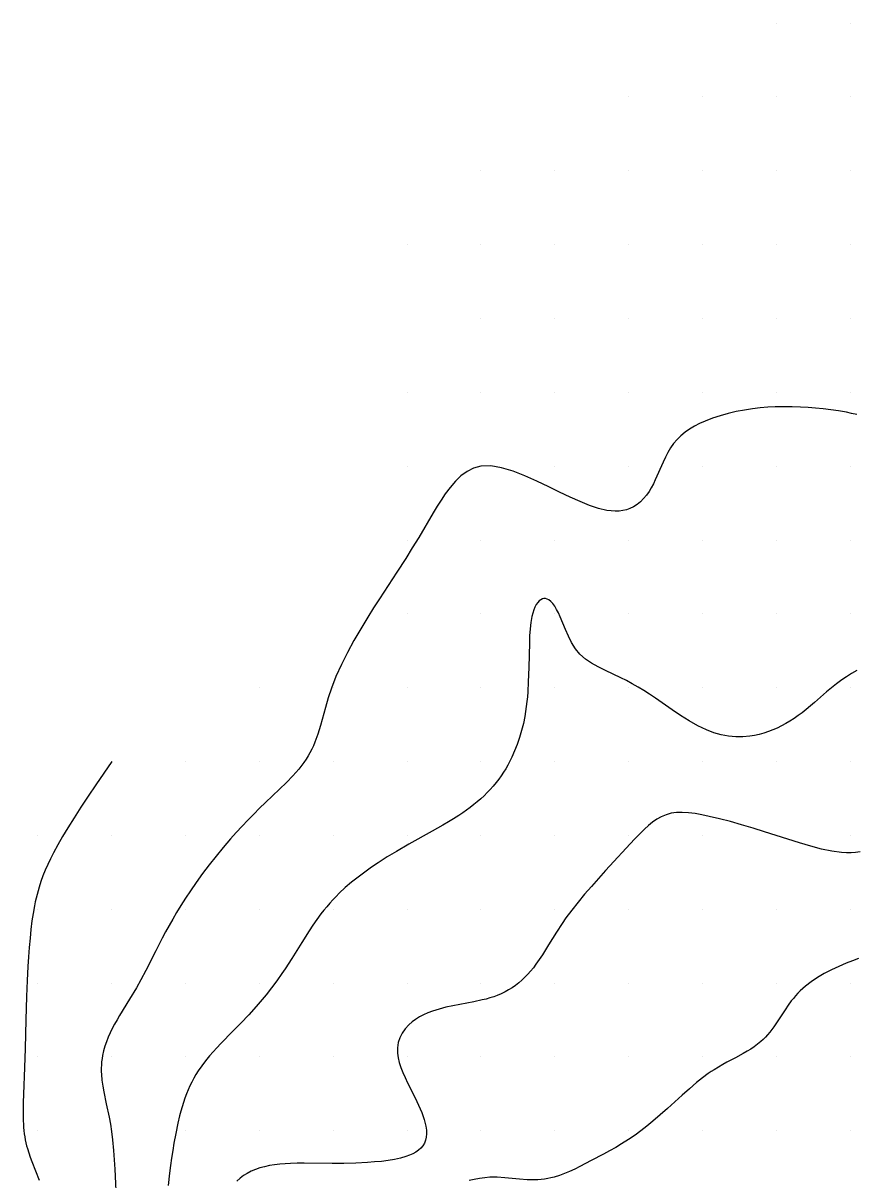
# Model space of a CAD drawing. Extents: x 2602990 to 2605851, y 618069 to 619180.
# Drawn here: x 2604124 to 2604180.4, y 618811.7 to 618890 of the extents above; entities that cross this region are included whole.
import ezdxf

# ---------------------------------------------------------------- set-up
doc = ezdxf.new("R2010")
doc.units = 0
for name, color, linetype in [('Default', 7, 'Continuous'), ('DTM Contours Minor', 7, 'Continuous'), ('Exist DTM Scan Elevation Point', 7, 'Continuous')]:
    doc.layers.add(name, color=color, linetype=linetype)

# ---------------------------------------------------------------- blocks, each defined once
blk = doc.blocks.new('POINT_DISPLAY')
at = {"layer": 'Default'}
blk.add_line((0, 0), (0, 0), dxfattribs=at)

msp = doc.modelspace()

# ---------------------------------------------------------------- linework, layer by layer
at = {"layer": 'DTM Contours Minor'}
for points in [[(2604180.453, 618863.491), (2604180.102, 618863.576), (2604179.751, 618863.651), (2604179.229, 618863.747), (2604178.707, 618863.826), (2604178.187, 618863.888), (2604177.669, 618863.937), (2604177.157, 618863.973), (2604176.652, 618864), (2604176.073, 618864.018), (2604175.501, 618864.023), (2604174.93, 618864.012), (2604174.422, 618863.985), (2604173.908, 618863.942), (2604173.385, 618863.88), (2604172.842, 618863.797), (2604172.294, 618863.691), (2604171.747, 618863.564), (2604171.209, 618863.415), (2604170.686, 618863.245), (2604170.184, 618863.052), (2604169.813, 618862.887), (2604169.461, 618862.706), (2604169.13, 618862.509), (2604168.822, 618862.294), (2604168.538, 618862.06), (2604168.281, 618861.805), (2604168.051, 618861.528), (2604167.845, 618861.232), (2604167.66, 618860.922), (2604167.491, 618860.599), (2604167.334, 618860.269), (2604166.81, 618859.076), (2604166.678, 618858.801), (2604166.539, 618858.537), (2604166.388, 618858.286), (2604166.212, 618858.033), (2604166.02, 618857.801), (2604165.811, 618857.593), (2604165.585, 618857.409), (2604165.34, 618857.254), (2604165.078, 618857.128), (2604164.853, 618857.051), (2604164.616, 618856.995), (2604164.365, 618856.962), (2604164.1, 618856.952), (2604163.821, 618856.967), (2604163.527, 618857.007), (2604162.964, 618857.141), (2604162.358, 618857.345), (2604161.713, 618857.606), (2604161.035, 618857.911), (2604160.329, 618858.246), (2604159.601, 618858.599), (2604158.79, 618858.986), (2604157.976, 618859.349), (2604157.174, 618859.661), (2604156.4, 618859.892), (2604155.67, 618860.015), (2604155, 618860), (2604154.507, 618859.872), (2604154.059, 618859.649), (2604153.649, 618859.346), (2604153.272, 618858.98), (2604152.921, 618858.565), (2604152.59, 618858.116), (2604152.31, 618857.705), (2604152.04, 618857.282), (2604151.775, 618856.85), (2604150.785, 618855.177), (2604150.354, 618854.467), (2604149.907, 618853.75), (2604149.305, 618852.815), (2604148.135, 618851.024), (2604147.735, 618850.401), (2604147.334, 618849.764), (2604146.858, 618848.983), (2604146.396, 618848.186), (2604145.956, 618847.38), (2604145.549, 618846.569), (2604145.185, 618845.761), (2604144.872, 618844.96), (2604144.656, 618844.304), (2604144.469, 618843.661), (2604144.131, 618842.43), (2604143.954, 618841.85), (2604143.754, 618841.3), (2604143.652, 618841.06), (2604143.543, 618840.826), (2604143.425, 618840.598), (2604143.298, 618840.376), (2604143.163, 618840.158), (2604143.018, 618839.944), (2604142.658, 618839.476), (2604142.257, 618839.021), (2604141.824, 618838.573), (2604141.366, 618838.128), (2604140.412, 618837.226), (2604140.011, 618836.837), (2604139.612, 618836.44), (2604139.214, 618836.034), (2604138.82, 618835.618), (2604138.429, 618835.193), (2604138.042, 618834.758), (2604137.55, 618834.182), (2604137.069, 618833.595), (2604136.602, 618833.002), (2604136.153, 618832.407), (2604135.725, 618831.815), (2604135.321, 618831.233), (2604134.994, 618830.739), (2604134.684, 618830.252), (2604134.389, 618829.771), (2604134.131, 618829.332), (2604133.883, 618828.896), (2604133.644, 618828.463), (2604133.415, 618828.034), (2604132.98, 618827.192), (2604132.306, 618825.853), (2604131.969, 618825.214), (2604131.671, 618824.686), (2604131.21, 618823.917), (2604130.524, 618822.797), (2604130.355, 618822.508), (2604130.192, 618822.218), (2604130.038, 618821.926), (2604129.892, 618821.626), (2604129.757, 618821.325), (2604129.637, 618821.022), (2604129.532, 618820.717), (2604129.445, 618820.41), (2604129.376, 618820.101), (2604129.34, 618819.887), (2604129.314, 618819.673), (2604129.297, 618819.457), (2604129.29, 618819.239), (2604129.291, 618819.02), (2604129.3, 618818.799), (2604129.336, 618818.413), (2604129.391, 618818.021), (2604129.462, 618817.623), (2604129.63, 618816.813), (2604129.815, 618815.926), (2604129.904, 618815.44), (2604129.983, 618814.938), (2604130.053, 618814.385), (2604130.12, 618813.668), (2604130.165, 618813.039), (2604130.201, 618812.387), (2604130.317, 618809.969)], [(2604180.457, 618846.154), (2604180.104, 618845.953), (2604179.765, 618845.743), (2604179.439, 618845.524), (2604179.087, 618845.265), (2604178.745, 618844.993), (2604178.407, 618844.708), (2604177.598, 618844), (2604177.321, 618843.762), (2604177.039, 618843.529), (2604176.749, 618843.302), (2604176.484, 618843.107), (2604176.212, 618842.92), (2604175.933, 618842.742), (2604175.647, 618842.574), (2604175.354, 618842.416), (2604175.055, 618842.269), (2604174.765, 618842.14), (2604174.468, 618842.024), (2604174.165, 618841.922), (2604173.854, 618841.835), (2604173.537, 618841.765), (2604173.211, 618841.713), (2604172.742, 618841.675), (2604172.26, 618841.679), (2604171.768, 618841.725), (2604171.271, 618841.817), (2604170.771, 618841.954), (2604170.27, 618842.14), (2604169.685, 618842.418), (2604169.104, 618842.75), (2604168.527, 618843.119), (2604167.954, 618843.511), (2604166.819, 618844.3), (2604166.425, 618844.561), (2604166.033, 618844.809), (2604165.643, 618845.045), (2604165.254, 618845.268), (2604164.868, 618845.478), (2604164.482, 618845.675), (2604163.956, 618845.925), (2604163.442, 618846.162), (2604162.951, 618846.401), (2604162.492, 618846.654), (2604162.074, 618846.938), (2604161.708, 618847.265), (2604161.401, 618847.64), (2604161.142, 618848.057), (2604160.921, 618848.497), (2604160.726, 618848.945), (2604160.372, 618849.801), (2604160.251, 618850.063), (2604160.127, 618850.301), (2604160, 618850.513), (2604159.87, 618850.694), (2604159.738, 618850.84), (2604159.603, 618850.947), (2604159.492, 618851.003), (2604159.381, 618851.031), (2604159.27, 618851.032), (2604159.161, 618851.007), (2604159.054, 618850.955), (2604158.952, 618850.878), (2604158.847, 618850.767), (2604158.749, 618850.627), (2604158.658, 618850.461), (2604158.577, 618850.27), (2604158.506, 618850.055), (2604158.445, 618849.82), (2604158.375, 618849.423), (2604158.327, 618848.987), (2604158.297, 618848.522), (2604158.28, 618848.034), (2604158.247, 618846.367), (2604158.21, 618845.389), (2604158.171, 618844.727), (2604158.145, 618844.39), (2604158.113, 618844.055), (2604158.075, 618843.72), (2604158.028, 618843.386), (2604157.972, 618843.053), (2604157.874, 618842.571), (2604157.754, 618842.093), (2604157.615, 618841.622), (2604157.458, 618841.162), (2604157.282, 618840.715), (2604157.091, 618840.285), (2604156.961, 618840.021), (2604156.824, 618839.764), (2604156.681, 618839.515), (2604156.532, 618839.274), (2604156.377, 618839.04), (2604156.215, 618838.813), (2604156.029, 618838.571), (2604155.835, 618838.337), (2604155.634, 618838.111), (2604155.426, 618837.893), (2604155.21, 618837.681), (2604154.987, 618837.475), (2604154.757, 618837.275), (2604154.52, 618837.08), (2604154.276, 618836.89), (2604154.025, 618836.705), (2604153.768, 618836.525), (2604153.505, 618836.348), (2604153.154, 618836.125), (2604152.796, 618835.906), (2604152.431, 618835.692), (2604151.689, 618835.274), (2604150.122, 618834.401), (2604149.275, 618833.912), (2604148.662, 618833.54), (2604148.041, 618833.143), (2604147.586, 618832.836), (2604147.131, 618832.513), (2604146.681, 618832.176), (2604146.242, 618831.825), (2604145.816, 618831.46), (2604145.41, 618831.083), (2604145.186, 618830.86), (2604144.969, 618830.633), (2604144.759, 618830.402), (2604144.556, 618830.167), (2604144.36, 618829.928), (2604144.169, 618829.684), (2604143.892, 618829.307), (2604143.626, 618828.923), (2604143.369, 618828.533), (2604142.875, 618827.752), (2604142.184, 618826.653), (2604141.738, 618825.97), (2604141.516, 618825.643), (2604141.177, 618825.16), (2604140.82, 618824.678), (2604140.45, 618824.206), (2604140.051, 618823.73), (2604139.775, 618823.413), (2604139.272, 618822.856), (2604138.745, 618822.294), (2604138.201, 618821.734), (2604137.381, 618820.901), (2604137.116, 618820.624), (2604136.859, 618820.346), (2604136.614, 618820.066), (2604136.343, 618819.734), (2604136.091, 618819.397), (2604135.858, 618819.053), (2604135.704, 618818.805), (2604135.559, 618818.553), (2604135.423, 618818.296), (2604135.296, 618818.035), (2604135.176, 618817.769), (2604135.065, 618817.497), (2604134.956, 618817.21), (2604134.856, 618816.916), (2604134.763, 618816.617), (2604134.676, 618816.313), (2604134.594, 618816.002), (2604134.48, 618815.514), (2604134.335, 618814.812), (2604134.213, 618814.15), (2604134.129, 618813.654), (2604134.049, 618813.148), (2604133.974, 618812.634), (2604133.905, 618812.115), (2604133.813, 618811.298)], [(2604130, 618840), (2604128.929, 618838.432), (2604128.411, 618837.664), (2604127.915, 618836.917), (2604127.447, 618836.196), (2604127.015, 618835.508), (2604126.661, 618834.919), (2604126.339, 618834.358), (2604126.05, 618833.818), (2604125.848, 618833.416), (2604125.663, 618833.022), (2604125.494, 618832.635), (2604125.342, 618832.254), (2604125.204, 618831.877), (2604125.081, 618831.502), (2604125.006, 618831.251), (2604124.937, 618830.999), (2604124.874, 618830.745), (2604124.816, 618830.489), (2604124.763, 618830.229), (2604124.672, 618829.716), (2604124.597, 618829.202), (2604124.527, 618828.63), (2604124.463, 618828.03), (2604124.407, 618827.406), (2604124.359, 618826.765), (2604124.316, 618826.11), (2604124.268, 618825.176), (2604124.226, 618824.082), (2604124.184, 618822.518), (2604124.137, 618820.565), (2604124.094, 618819.283), (2604124.024, 618817.466), (2604124.007, 618816.907), (2604123.997, 618816.132), (2604124.004, 618815.663), (2604124.013, 618815.439), (2604124.027, 618815.221), (2604124.046, 618815.008), (2604124.072, 618814.795), (2604124.104, 618814.586), (2604124.142, 618814.381), (2604124.186, 618814.18), (2604124.235, 618813.981), (2604124.29, 618813.785), (2604124.381, 618813.494), (2604124.481, 618813.206), (2604124.588, 618812.921), (2604125.093, 618811.662)], [(2604180.68, 618833.874), (2604180.38, 618833.839), (2604180.071, 618833.819), (2604179.752, 618833.818), (2604179.421, 618833.835), (2604178.764, 618833.921), (2604178.068, 618834.067), (2604177.338, 618834.261), (2604176.58, 618834.49), (2604175, 618835), (2604174.217, 618835.249), (2604173.432, 618835.49), (2604172.655, 618835.719), (2604171.896, 618835.931), (2604171.164, 618836.122), (2604170.469, 618836.287), (2604169.973, 618836.391), (2604169.503, 618836.473), (2604169.059, 618836.529), (2604168.64, 618836.554), (2604168.248, 618836.543), (2604167.88, 618836.492), (2604167.537, 618836.398), (2604167.216, 618836.263), (2604166.913, 618836.093), (2604166.623, 618835.893), (2604166.344, 618835.666), (2604166.071, 618835.418), (2604165.804, 618835.157), (2604165.401, 618834.735), (2604163.447, 618832.616), (2604162.965, 618832.084), (2604162.488, 618831.547), (2604162.025, 618831.012), (2604161.588, 618830.487), (2604161.155, 618829.939), (2604160.761, 618829.407), (2604160.493, 618829.023), (2604160.118, 618828.453), (2604159.577, 618827.578), (2604159.161, 618826.908), (2604158.949, 618826.585), (2604158.73, 618826.275), (2604158.551, 618826.04), (2604158.367, 618825.815), (2604158.176, 618825.599), (2604157.979, 618825.394), (2604157.774, 618825.199), (2604157.562, 618825.015), (2604157.343, 618824.842), (2604157.116, 618824.681), (2604156.879, 618824.532), (2604156.633, 618824.394), (2604156.377, 618824.27), (2604156.11, 618824.157), (2604155.866, 618824.069), (2604155.613, 618823.99), (2604155.353, 618823.918), (2604155.084, 618823.852), (2604154.524, 618823.732), (2604153.105, 618823.461), (2604152.63, 618823.356), (2604152.165, 618823.236), (2604151.717, 618823.095), (2604151.409, 618822.978), (2604151.115, 618822.846), (2604150.837, 618822.701), (2604150.578, 618822.541), (2604150.339, 618822.366), (2604150.121, 618822.176), (2604149.874, 618821.906), (2604149.67, 618821.612), (2604149.512, 618821.297), (2604149.404, 618820.964), (2604149.348, 618820.614), (2604149.346, 618820.252), (2604149.389, 618819.937), (2604149.467, 618819.615), (2604149.576, 618819.285), (2604149.711, 618818.948), (2604149.865, 618818.603), (2604150.034, 618818.251), (2604150.538, 618817.238), (2604150.779, 618816.73), (2604150.992, 618816.234), (2604151.163, 618815.756), (2604151.277, 618815.307), (2604151.312, 618815.046), (2604151.319, 618814.799), (2604151.297, 618814.568), (2604151.247, 618814.353), (2604151.169, 618814.155), (2604151.062, 618813.974), (2604150.93, 618813.817), (2604150.774, 618813.676), (2604150.593, 618813.55), (2604150.39, 618813.438), (2604150.165, 618813.338), (2604149.921, 618813.25), (2604149.547, 618813.144), (2604149.141, 618813.056), (2604148.709, 618812.985), (2604148.257, 618812.927), (2604147.789, 618812.882), (2604147.312, 618812.846), (2604146.524, 618812.803), (2604145.727, 618812.779), (2604144.927, 618812.774), (2604143.021, 618812.802), (2604142.559, 618812.8), (2604142.108, 618812.788), (2604141.735, 618812.768), (2604141.372, 618812.737), (2604141.019, 618812.694), (2604140.677, 618812.637), (2604140.347, 618812.565), (2604140.03, 618812.477), (2604139.732, 618812.374), (2604139.448, 618812.253), (2604139.179, 618812.114), (2604138.926, 618811.957), (2604138.689, 618811.782), (2604138.469, 618811.586)], [(2604180.57, 618826.666), (2604180.157, 618826.512), (2604179.747, 618826.35), (2604179.235, 618826.131), (2604178.736, 618825.897), (2604178.255, 618825.646), (2604177.798, 618825.378), (2604177.37, 618825.093), (2604176.977, 618824.789), (2604176.797, 618824.632), (2604176.627, 618824.47), (2604176.465, 618824.305), (2604176.31, 618824.136), (2604176.163, 618823.963), (2604176.023, 618823.787), (2604175.806, 618823.494), (2604175.602, 618823.197), (2604175.026, 618822.315), (2604174.834, 618822.036), (2604174.699, 618821.851), (2604174.56, 618821.673), (2604174.416, 618821.501), (2604174.267, 618821.338), (2604174.113, 618821.181), (2604173.951, 618821.033), (2604173.735, 618820.854), (2604173.508, 618820.687), (2604173.27, 618820.529), (2604173.024, 618820.378), (2604172.769, 618820.233), (2604172.231, 618819.943), (2604171.663, 618819.643), (2604171.374, 618819.483), (2604171.082, 618819.314), (2604170.79, 618819.131), (2604170.595, 618819.002), (2604170.4, 618818.866), (2604170.007, 618818.574), (2604169.608, 618818.255), (2604169.125, 618817.846), (2604168.633, 618817.41), (2604167.635, 618816.508), (2604167.138, 618816.065), (2604166.646, 618815.641), (2604166.24, 618815.309), (2604165.839, 618814.997), (2604165.438, 618814.705), (2604164.989, 618814.399), (2604164.532, 618814.109), (2604164.128, 618813.868), (2604163.718, 618813.635), (2604163.303, 618813.409), (2604162.474, 618812.974), (2604161.71, 618812.582), (2604161.359, 618812.407), (2604161.01, 618812.243), (2604160.663, 618812.093), (2604160.314, 618811.962), (2604159.964, 618811.854), (2604159.745, 618811.799), (2604159.524, 618811.754), (2604159.301, 618811.719), (2604159.076, 618811.694), (2604158.848, 618811.678), (2604158.618, 618811.671), (2604158.125, 618811.684), (2604157.623, 618811.722), (2604156.61, 618811.817), (2604156.107, 618811.847), (2604155.612, 618811.845), (2604155.257, 618811.818), (2604154.905, 618811.771), (2604154.554, 618811.707), (2604154.203, 618811.63)]]:
    msp.add_lwpolyline(points, dxfattribs=at)

# ---------------------------------------------------------------- block references
at = {"layer": 'Exist DTM Scan Elevation Point', "xscale": 1.3123333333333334, "yscale": 1.3123333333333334}
for p in [(2604175, 618890), (2604180, 618890), (2604165, 618885), (2604170, 618885), (2604175, 618885), (2604180, 618885), (2604155, 618880), (2604160, 618880), (2604165, 618880), (2604170, 618880), (2604175, 618880), (2604180, 618880), (2604150, 618875), (2604155, 618875), (2604160, 618875), (2604165, 618875), (2604170, 618875), (2604175, 618875), (2604180, 618875), (2604155, 618870), (2604160, 618870), (2604165, 618870), (2604170, 618870), (2604175, 618870), (2604180, 618870), (2604150, 618865), (2604155, 618865), (2604160, 618865), (2604165, 618865), (2604170, 618865), (2604175, 618865), (2604180, 618865), (2604150, 618860), (2604155, 618860), (2604160, 618860), (2604165, 618860), (2604170, 618860), (2604175, 618860), (2604180, 618860), (2604150, 618855), (2604155, 618855), (2604160, 618855), (2604165, 618855), (2604170, 618855), (2604175, 618855), (2604180, 618855), (2604150, 618850), (2604155, 618850), (2604160, 618850), (2604165, 618850), (2604170, 618850), (2604175, 618850), (2604180, 618850), (2604140, 618845), (2604145, 618845), (2604150, 618845), (2604155, 618845), (2604160, 618845), (2604165, 618845), (2604170, 618845), (2604175, 618845), (2604180, 618845), (2604130, 618840), (2604135, 618840), (2604140, 618840), (2604145, 618840), (2604150, 618840), (2604155, 618840), (2604160, 618840), (2604165, 618840), (2604170, 618840), (2604175, 618840), (2604180, 618840), (2604125, 618835), (2604130, 618835), (2604135, 618835), (2604140, 618835), (2604145, 618835), (2604150, 618835), (2604155, 618835), (2604160, 618835), (2604165, 618835), (2604170, 618835), (2604175, 618835), (2604180, 618835), (2604125, 618830), (2604130, 618830), (2604135, 618830), (2604140, 618830), (2604145, 618830), (2604150, 618830), (2604155, 618830), (2604160, 618830), (2604165, 618830), (2604170, 618830), (2604175, 618830), (2604180, 618830), (2604125, 618825), (2604130, 618825), (2604135, 618825), (2604140, 618825), (2604145, 618825), (2604150, 618825), (2604155, 618825), (2604160, 618825), (2604165, 618825), (2604170, 618825), (2604175, 618825), (2604180, 618825), (2604125, 618820), (2604130, 618820), (2604135, 618820), (2604140, 618820), (2604145, 618820), (2604150, 618820), (2604155, 618820), (2604160, 618820), (2604165, 618820), (2604170, 618820), (2604175, 618820), (2604180, 618820), (2604125, 618815), (2604130, 618815), (2604135, 618815), (2604140, 618815), (2604145, 618815), (2604150, 618815), (2604155, 618815), (2604160, 618815), (2604165, 618815), (2604170, 618815), (2604175, 618815), (2604180, 618815)]:
    msp.add_blockref('POINT_DISPLAY', p, dxfattribs=at)

doc.saveas('drawing.dxf')
